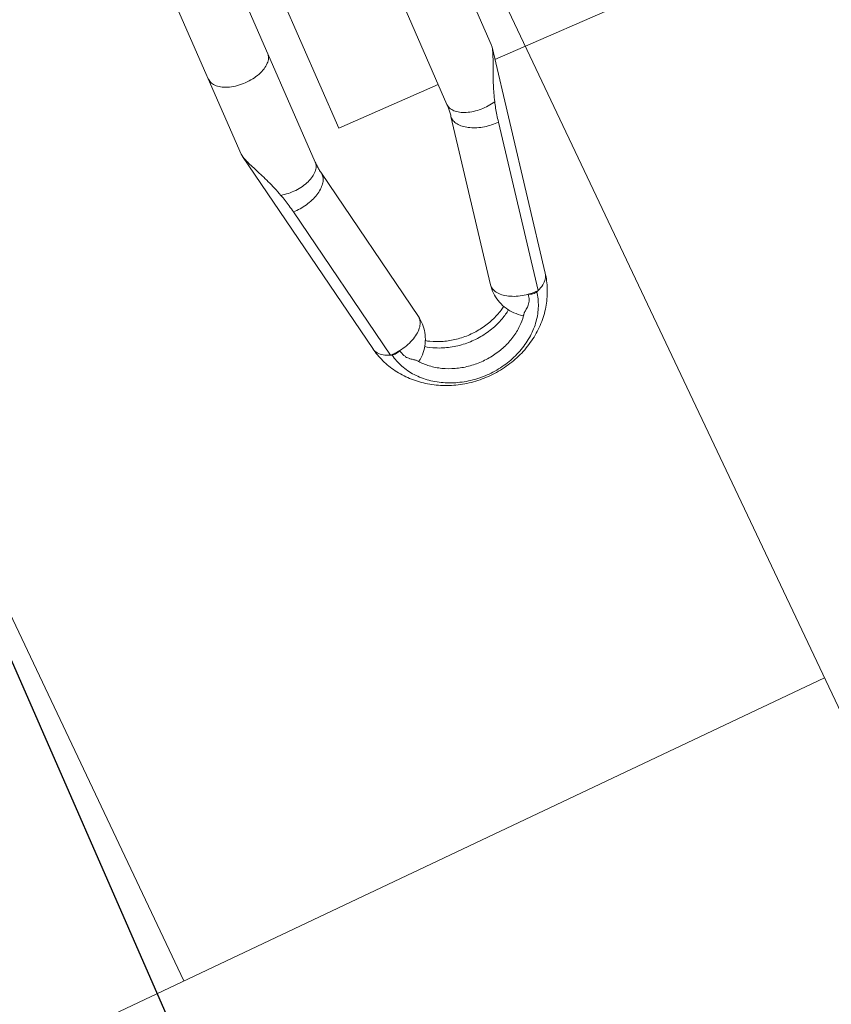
# Model space of a CAD drawing. Header units: metres. Extents: x 134157 to 138734, y 451157 to 455772.
# Tile 526 of 656: x 136621.737 to 136622.014, y 453802.396 to 453802.732. Entities that reach past the tile are written whole.
import ezdxf

# ---------------------------------------------------------------- set-up
doc = ezdxf.new("R2010")
doc.units = ezdxf.units.M
doc.layers.add('-DR-alg-hulplijnen', color=210, linetype='Continuous', plot=False)
doc.layers.add('-DR-nw-gr-arc-gras', color=7, linetype='Continuous', true_color=0xb5d5a4)
for name, color, linetype in [('-DR-nw-inr-fietsparkeren Tulip enkele beugel', 2, 'Continuous'), ('-DR-nw-maatvoering', 3, 'Continuous'), ('VELOPA-FIG25', 1, 'Continuous')]:
    doc.layers.add(name, color=color, linetype=linetype)
doc.layers.add('-DR-nw-vh-arc-sbs df bruinrood Broeder Alarmstraat', color=7, linetype='Continuous', lineweight=9, true_color=0xd8beb6)
doc.styles.add('2-5TXT', font='arial.ttf')
doc.styles.add('Drong', font='txt', dxfattribs={"height": 1.8})
doc.dimstyles.new('Drong', dxfattribs={"dimtxt": 1.8, "dimasz": 2.5, "dimexe": 0, "dimexo": 0, "dimgap": 0.9, "dimtad": 1, "dimzin": 0, "dimdsep": 46, "dimtxsty": 'Drong', "dimblk": 'dimblk-wit', "dimcen": 0, "dimse1": 1, "dimse2": 1, "dimclrd": 256, "dimclre": 1, "dimclrt": 7, "dimadec": 0, "dimazin": 0, "dimtfac": 1, "dimtmove": 0, "dimatfit": 3, "dimfxl": 1, "dimtolj": 1, "dimtzin": 0, "dimarcsym": 0})
doc.dimstyles.new('VELOPA-drukwerk', dxfattribs={"dimscale": 0, "dimtxt": 2.5, "dimasz": 2, "dimexe": 1, "dimexo": 1, "dimgap": 1, "dimtad": 1, "dimdec": 0, "dimdsep": 46, "dimtxsty": '2-5TXT', "dimcen": 8, "dimadec": 1, "dimazin": 0, "dimtfac": 1, "dimtdec": 0, "dimtmove": 0, "dimatfit": 3, "dimfxl": 1, "dimtolj": 1, "dimtzin": 0, "dimarcsym": 0})
pattern_1 = [(115.3356253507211, (136419.7180158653, 453326.2367068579), (-0.2236810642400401, -0.1059037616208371), [0.06, -0.187485]), (205.3356253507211, (136419.7180158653, 453326.2367068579), (0.1059037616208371, -0.22368106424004), [0.06, -0.187485])]

# ---------------------------------------------------------------- blocks, each defined once
blk = doc.blocks.new('*D482')
at = {"layer": '-DR-alg-hulplijnen', "color": 0, "lineweight": -2, "ltscale": 4, "transparency": 16777216}
for p, q in [((-1.268533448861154e-15, -770.7167233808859), (-1.92714493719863e-14, -1064.726652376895)), ((3625, -770.7167233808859), (3625, -1064.726652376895)), ((41.43344676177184, -1044.009928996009), (3583.566553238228, -1044.009928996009))]:
    blk.add_line(p, q, dxfattribs=at)
at = {"layer": '-DR-alg-hulplijnen', "color": 0, "ltscale": 4, "transparency": 16777216}
for points in [[(41.43344676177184, -1037.104354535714), (41.43344676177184, -1050.915503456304), (-1.800291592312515e-14, -1044.009928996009)], [(3583.566553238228, -1037.104354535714), (3583.566553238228, -1050.915503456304), (3625, -1044.009928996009)]]:
    blk.add_solid(points, dxfattribs=at)
at = {"layer": 'Defpoints', "color": 0, "ltscale": 4, "transparency": 16777216}
for p in [(0, -750), (3625, -750), (3625, -1044.009928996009)]:
    blk.add_point(p, dxfattribs=at)
at = {"layer": '-DR-alg-hulplijnen', "color": 0, "ltscale": 4, "transparency": 16777216, "insert": (1812.5, -996.8320429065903), "char_height": 51.79180845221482, "attachment_point": 5, "style": '2-5TXT'}
blk.add_mtext('\\A1;3625', dxfattribs=at)
blk = doc.blocks.new('*D481')
at = {"layer": '-DR-alg-hulplijnen', "color": 0, "lineweight": -2, "ltscale": 4, "transparency": 16777216}
for p, q in [((3645.716723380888, 3.331503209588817e-15), (4009.119275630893, 6.177109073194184e-14)), ((3988.402552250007, -41.4334467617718), (3988.402552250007, -708.5665532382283)), ((3645.716723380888, -750.0000000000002), (4009.119275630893, -750.0000000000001))]:
    blk.add_line(p, q, dxfattribs=at)
at = {"layer": '-DR-alg-hulplijnen', "color": 0, "ltscale": 4, "transparency": 16777216}
for points in [[(3981.496977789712, -41.43344676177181), (3995.308126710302, -41.4334467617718), (3988.402552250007, 5.843958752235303e-14)], [(3981.496977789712, -708.5665532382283), (3995.308126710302, -708.5665532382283), (3988.402552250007, -750.0000000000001)]]:
    blk.add_solid(points, dxfattribs=at)
at = {"layer": 'Defpoints', "color": 0, "ltscale": 4, "transparency": 16777216}
for p in [(3625.000000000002, 0), (3625.000000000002, -750.0000000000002), (3988.402552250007, -750.0000000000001)]:
    blk.add_point(p, dxfattribs=at)
at = {"layer": '-DR-alg-hulplijnen', "color": 0, "ltscale": 4, "transparency": 16777216, "insert": (3941.242330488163, -375.0000000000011), "char_height": 51.79180845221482, "attachment_point": 5, "rotation": 90, "style": '2-5TXT'}
blk.add_mtext('\\A1;750', dxfattribs=at)
blk = doc.blocks.new('dimblk-wit')
at = {"color": 7}
blk.add_line((2.842170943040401e-14, -0.3333333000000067), (-2.842170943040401e-14, 0.3333333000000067), dxfattribs=at)
blk.add_solid([(0, 0), (-0.7999999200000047, 0.1999999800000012), (-0.7999999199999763, -0.1999999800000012)], dxfattribs=at)
blk = doc.blocks.new('*D634')
at = {"layer": '-DR-nw-maatvoering', "lineweight": -2, "transparency": 16777216}
blk.add_line((136616.4696596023, 453791.6460135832), (136622.2968280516, 453806.2631956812), dxfattribs=at)
at = {"layer": 'Defpoints', "color": 0, "transparency": 16777216}
for p in [(136622.4819835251, 453806.7276496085), (136622.889603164, 453806.5651512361), (136616.6921237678, 453791.0190612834)]:
    blk.add_point(p, dxfattribs=at)
at = {"layer": '-DR-nw-maatvoering', "lineweight": -2, "transparency": 16777216, "xscale": 0.5, "yscale": 0.5, "zscale": 0.5}
for p, rotation in [((136622.481983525, 453806.7276496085), 68.26520454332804), ((136616.2845041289, 453791.1815596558), 248.2652045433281)]:
    blk.add_blockref('dimblk-wit', p, dxfattribs=dict(at, rotation=rotation))
at = {"layer": '-DR-nw-maatvoering', "color": 7, "transparency": 16777216, "insert": (136619.0454071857, 453799.089283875), "char_height": 0.36, "attachment_point": 5, "rotation": 68.26520454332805, "style": 'Drong'}
blk.add_mtext('\\A1;16.75', dxfattribs=at)
blk = doc.blocks.new('Fietsenrek Tulip enkel')
at = {"layer": '-DR-alg-hulplijnen', "ltscale": 4}
blk.add_line((1925, 0), (0, 0), dxfattribs=at)
at = {"layer": 'VELOPA-FIG25', "color": 252, "linetype": 'Continuous', "lineweight": 9}
for p, q in [((494.8371129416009, -140.9999999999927), (311.0747259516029, -140.9999999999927)), ((495.7262785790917, -141.0910967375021), (494.8371129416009, -140.9999999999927)), ((495.772689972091, -141.0990760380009), (573.5617494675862, -155.412532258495)), ((578.061183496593, -160.0371666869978), (520.0285534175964, -149.358961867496)), ((507.4947259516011, -162.9999999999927), (311.0747259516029, -162.9999999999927)), ((569.7877324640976, -174.0683839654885), (511.7551023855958, -163.3901791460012)), ((511.7551023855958, -163.3901791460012), (512.3705032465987, -163.4460002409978)), ((500.0747259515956, -174.9999999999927), (328.0747259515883, -174.9999999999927)), ((500.0747259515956, -174.9999999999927), (500.0747259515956, -211.9999729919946)), ((511.7551023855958, -211.6098208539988), (569.7877324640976, -200.931616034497)), ((311.0747259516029, -211.9999729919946), (507.4947259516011, -211.9999729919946)), ((511.7551023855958, -211.6098208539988), (512.3705032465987, -211.5539997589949)), ((520.0285534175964, -225.6410381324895), (578.061183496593, -214.962833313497)), ((495.7557838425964, -233.9040347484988), (573.5617494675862, -219.587467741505)), ((311.0747259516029, -233.9999729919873), (494.8372597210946, -233.9999729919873)), ((494.8372597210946, -233.9999729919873), (495.7291586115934, -233.9086769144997)), ((500.0747259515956, -233.1093344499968), (500.0747259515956, -344.8499999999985))]:
    blk.add_line(p, q, dxfattribs=at)
for points, start_tangent, end_tangent in [([(466.994016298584, -163), (468.5860438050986, -162.6251840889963), (470.0695772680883, -161.5262794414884), (471.3435163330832, -159.7781745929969), (472.3210441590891, -157.5), (472.9355438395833, -154.8470094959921), (473.1451382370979, -151.9999999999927), (472.9355438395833, -149.1529905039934), (472.3210441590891, -146.4999999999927), (471.3435163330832, -144.2218254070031), (470.0695772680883, -142.473720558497), (468.5860438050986, -141.3748159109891), (466.994016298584, -140.9999999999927)], (1, 0), (-1, 0)), ([(513.1607519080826, -147.7183760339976), (510.0422459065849, -146.6946697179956), (507.153079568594, -145.6307649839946), (504.4932891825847, -144.5501866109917), (502.0300367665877, -143.480861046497), (499.7637301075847, -142.4865463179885), (497.7815417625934, -141.6876164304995), (496.0994907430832, -141.1684539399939), (495.7265333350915, -141.0897224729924)], (-0.9553822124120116, 0.2953723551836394), (-0.9832483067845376, 0.1822711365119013)), ([(507.4947259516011, -163), (508.9946258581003, -162.6679655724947), (510.403976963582, -161.6919071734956), (511.6376968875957, -160.130749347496), (512.6213060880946, -158.0787390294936), (513.2954241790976, -155.6597558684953), (513.6193547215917, -153.0198336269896), (513.5735420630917, -150.3183441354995), (513.1607519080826, -147.7183760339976)], (1, 0), (-0.2299615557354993, 0.973199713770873)), ([(512.370503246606, -163.4460002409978), (513.8332429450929, -163.1500431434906), (515.2912186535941, -162.2782816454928), (516.6650685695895, -160.878168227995), (517.8800100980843, -159.0259150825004), (518.869910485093, -156.822345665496), (519.5808866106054, -154.3874065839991), (519.9742380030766, -151.8536385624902), (520.0285534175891, -149.358961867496)], (1, 0), (-0.04841406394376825, 0.9988273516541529)), ([(520.0285534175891, -149.358961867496), (517.6052190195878, -148.8716865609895), (515.3152293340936, -148.3272174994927), (513.1607519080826, -147.7183760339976)], (-0.9834894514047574, 0.1809654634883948), (-0.9553822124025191, 0.2953723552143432)), ([(573.5617138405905, -155.4127280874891), (573.7128661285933, -155.4431628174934), (575.4500885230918, -156.2476258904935), (576.9283822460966, -157.8094454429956), (578.061183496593, -160.0371666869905)], (0.9838505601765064, -0.1789918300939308), (0.3481890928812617, -0.9374243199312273)), ([(573.5617494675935, -219.5874677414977), (578.7706373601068, -218.0776590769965), (583.6881667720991, -215.5124794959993), (588.2215604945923, -211.8576967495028), (592.0143276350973, -207.3459410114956), (595.0129162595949, -202.0121346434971), (597.0151496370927, -196.1921108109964), (597.984348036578, -190.0517689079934), (597.892170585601, -183.8694163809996), (596.757943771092, -177.8318916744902), (594.6560760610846, -172.2159666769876), (591.6399866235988, -167.1248132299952), (587.9239800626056, -162.8540007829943), (583.523176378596, -159.3805036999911), (578.7266569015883, -156.9047444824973), (573.5617494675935, -155.412532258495)], (0.9834894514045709, 0.1809654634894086), (-0.9834894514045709, 0.1809654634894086)), ([(577.8828285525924, -163.5944361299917), (578.0581665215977, -161.7951034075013), (578.061183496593, -160.0371666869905)], (0.1429102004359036, 0.9897356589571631), (-0.04841406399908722, 0.9988273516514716)), ([(577.8828285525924, -163.5944361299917), (578.1861512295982, -162.8770445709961), (578.3573884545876, -162.0765153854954), (578.3780841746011, -161.2791146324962), (578.2446153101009, -160.5658552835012)], (0.4845798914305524, 0.8747470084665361), (-0.3077783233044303, 0.9514580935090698)), ([(578.2446153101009, -160.5658552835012), (578.1548630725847, -160.2980427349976), (578.061183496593, -160.0371666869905)], (-0.3077783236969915, 0.9514580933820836), (-0.3481890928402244, 0.9374243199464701)), ([(578.2446153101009, -214.4341447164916), (583.0011780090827, -212.9043890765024), (587.3700303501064, -210.1679985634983), (591.143664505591, -206.3549437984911), (594.1428437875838, -201.6463338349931), (596.2251158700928, -196.2658140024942), (597.2915788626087, -190.4689434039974), (597.2915788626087, -184.5310565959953), (596.2251158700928, -178.7341859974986), (594.1428437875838, -173.3536661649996), (591.143664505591, -168.6450562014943), (587.3700303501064, -164.8320014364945), (583.0011780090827, -162.0956109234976), (578.2446153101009, -160.5658552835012)], (0.9834894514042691, 0.1809654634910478), (-0.9834894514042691, 0.1809654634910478)), ([(511.7551023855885, -163.3901791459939), (510.3443160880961, -163.1741171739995), (508.922379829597, -163.0436381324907), (507.4947259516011, -163)], (-0.9834894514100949, 0.1809654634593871), (-1, 0)), ([(577.8828285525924, -163.5944361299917), (577.2849133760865, -166.3407292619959), (576.3266383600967, -168.8847591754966), (575.0707194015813, -171.0600332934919), (573.5993227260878, -172.72422531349), (572.0088353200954, -173.768359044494), (570.4029777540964, -174.1242050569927), (569.7881758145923, -174.0660051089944)], (-0.1429101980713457, -0.9897356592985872), (-0.9830726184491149, 0.1832163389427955)), ([(581.3055040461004, -165.1294488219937), (581.2596432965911, -165.0871941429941), (580.5832160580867, -164.5618098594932), (579.7776140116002, -164.1331376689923), (578.861981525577, -163.8170787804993), (577.8828285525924, -163.5944361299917)], (-0.7317919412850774, 0.6815281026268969), (-0.9834894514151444, 0.1809654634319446)), ([(581.7429735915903, -165.579241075), (581.3055040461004, -165.1294488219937)], (-0.6639546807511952, 0.7477728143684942), (-0.7317919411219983, 0.6815281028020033)), ([(583.3163983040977, -167.5550836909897), (583.3107844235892, -167.5510886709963), (583.0006612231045, -167.2355749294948), (582.6643575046, -166.7823136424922), (582.2783152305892, -166.2445987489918), (581.8175673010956, -165.6645055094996), (581.7429735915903, -165.579241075)], (-0.816839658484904, 0.576864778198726), (-0.6639546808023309, 0.7477728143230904)), ([(583.8994268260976, -167.9998713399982), (583.680129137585, -167.828367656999), (583.3163900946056, -167.5552250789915)], (-0.7831416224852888, 0.6218433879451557), (-0.8069365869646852, 0.5906380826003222)), ([(569.7877324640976, -174.0683839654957), (572.74650692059, -174.2877739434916), (575.6955799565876, -173.8647761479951), (578.5244736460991, -172.8009716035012), (581.0982246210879, -171.1255928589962), (583.3039738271, -168.8824958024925), (583.9188253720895, -168.0466727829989)], (0.9834894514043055, -0.1809654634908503), (0.5641571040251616, 0.8256674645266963)), ([(583.8995416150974, -207.0000360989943), (586.6723694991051, -204.3154133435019), (589.1502162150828, -200.7668309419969), (591.0006356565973, -196.6789411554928), (592.1475709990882, -192.2146738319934), (592.5417483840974, -187.5510255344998), (592.16362860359, -182.8813609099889), (591.0284676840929, -178.4008529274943), (589.1822902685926, -174.2899318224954), (586.7002369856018, -170.7172589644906), (583.8994268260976, -167.9998713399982)], (0.7831353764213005, 0.6218512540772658), (-0.7831416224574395, 0.621843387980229)), ([(578.2560795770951, -202.1207758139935), (579.0847439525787, -200.7668309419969), (580.9351633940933, -196.6789411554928), (582.0820987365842, -192.2146738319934), (582.4762761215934, -187.5510255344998), (582.098156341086, -182.8813609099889), (580.9629954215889, -178.4008529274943), (579.1168180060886, -174.2899318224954), (578.2557944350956, -172.8787873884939)], (0.5507126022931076, 0.834694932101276), (-0.5507311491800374, 0.834682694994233)), ([(579.9956035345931, -203.1606989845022), (581.9342555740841, -199.9058249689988), (583.7395385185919, -195.1817957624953), (584.6636466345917, -190.1008767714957), (584.6636466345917, -184.8991232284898), (583.7395385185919, -179.8182042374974), (581.9342555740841, -175.0941750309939), (579.9956035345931, -171.8393010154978)], (0.5773998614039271, 0.8164615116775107), (-0.5773998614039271, 0.8164615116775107)), ([(569.7877324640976, -200.9316160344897), (572.74650692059, -200.7122260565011), (575.6955799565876, -201.1352238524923), (578.5244736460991, -202.1990283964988), (581.0982246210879, -203.8744071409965), (583.3039738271, -206.117504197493), (583.917779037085, -206.9517960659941)], (0.9834894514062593, 0.1809654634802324), (0.5642593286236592, -0.8255976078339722)), ([(569.7881761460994, -200.9339966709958), (570.4031333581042, -200.8757949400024), (570.4376453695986, -200.8758824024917)], (0.9830726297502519, 0.1832162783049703), (0.9999700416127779, -0.007740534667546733)), ([(570.4376453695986, -200.8758824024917), (572.008766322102, -201.2316107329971), (573.5993205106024, -202.2757727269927), (575.0707066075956, -203.9399486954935), (576.3266339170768, -206.1152313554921), (577.2849118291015, -208.6592654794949), (577.8828285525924, -211.4055638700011)], (0.9999700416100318, -0.007740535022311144), (0.1429101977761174, -0.9897356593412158)), ([(581.7614555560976, -209.3998654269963), (581.8226206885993, -209.3296260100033), (582.2868631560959, -208.743856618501), (582.6730661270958, -208.2054200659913), (583.0086431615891, -207.7546029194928), (583.3163857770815, -207.4447451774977)], (0.6612121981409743, 0.7501989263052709), (0.8176137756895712, 0.5757670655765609)), ([(583.3163898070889, -207.4447759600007), (583.6631090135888, -207.1847250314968), (583.8995416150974, -207.0000360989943)], (0.8069358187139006, 0.5906391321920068), (0.7831353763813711, 0.6218512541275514)), ([(577.8828285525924, -211.4055638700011), (578.8483278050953, -211.1866933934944), (579.7620077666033, -210.8735213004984), (580.5740716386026, -210.4441363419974), (581.2582947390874, -209.9140350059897), (581.3048289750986, -209.8711807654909)], (0.9834894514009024, 0.1809654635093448), (0.7319026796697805, 0.6814091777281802)), ([(577.8828285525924, -211.4055638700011), (578.1861512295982, -212.1229554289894), (578.3573884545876, -212.9234846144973), (578.3780841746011, -213.7208853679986), (578.2446153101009, -214.4341447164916)], (0.4845798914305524, -0.8747470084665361), (-0.3077783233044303, -0.9514580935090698)), ([(577.8828285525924, -211.4055638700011), (578.0581665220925, -213.2048965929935), (578.061183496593, -214.962833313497)], (0.1429102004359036, -0.9897356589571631), (-0.04841406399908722, -0.9988273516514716)), ([(581.3048289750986, -209.8711807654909), (581.7614555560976, -209.3998654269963)], (0.7319026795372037, 0.6814091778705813), (0.661212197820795, 0.7501989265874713)), ([(507.4947259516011, -211.9999729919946), (508.9946258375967, -212.3320074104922), (510.4039769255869, -213.3080657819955), (511.6376968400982, -214.8692235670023), (512.6213060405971, -216.9212338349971), (513.2954241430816, -219.3402169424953), (513.6193547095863, -221.9801391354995), (513.5735420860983, -224.6816285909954), (513.1609006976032, -227.2815920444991)], (1, 0), (-0.2298794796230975, -0.9732191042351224)), ([(507.4950211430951, -211.9999729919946), (508.9224544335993, -211.9563453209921), (510.3443704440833, -211.8258731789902), (511.7551023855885, -211.6098208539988)], (1, 1.038950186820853e-08), (0.9834894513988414, 0.1809654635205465)), ([(512.370503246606, -211.5539997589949), (513.8332429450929, -211.8499568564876), (515.2912186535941, -212.7217183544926), (516.6650685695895, -214.1218317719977), (517.8800100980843, -215.9740849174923), (518.869910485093, -218.1776543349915), (519.5808866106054, -220.6125934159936), (519.9742380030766, -223.1463614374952), (520.0285534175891, -225.6410381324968)], (1, 0), (-0.04841406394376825, -0.9988273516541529)), ([(578.2446153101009, -214.4341447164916), (578.1548630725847, -214.7019572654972), (578.061183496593, -214.962833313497)], (-0.3077783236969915, -0.9514580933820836), (-0.3481890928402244, -0.9374243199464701)), ([(578.061183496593, -214.962833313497), (576.9283822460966, -217.1905545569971), (575.4500885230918, -218.7523741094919), (573.7128661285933, -219.556837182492), (573.5617138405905, -219.5872719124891)], (-0.3481890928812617, -0.9374243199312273), (-0.9838505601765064, -0.1789918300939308)), ([(495.7292658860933, -233.9092552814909), (495.9427061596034, -233.8665142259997), (497.3783835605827, -233.4555993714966), (499.0630185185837, -232.8091236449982), (500.9861600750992, -231.9804818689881), (503.099138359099, -231.0494096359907), (505.3447052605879, -230.0939968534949), (507.7623714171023, -229.1352099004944), (510.3685579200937, -228.1923988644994), (513.1609006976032, -227.2815920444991)], (0.9832304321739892, 0.1823675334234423), (0.9553821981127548, 0.2953724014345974)), ([(513.1609215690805, -227.2815860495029), (515.3153771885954, -226.6727519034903), (517.6052933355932, -226.1282990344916), (520.0285534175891, -225.6410381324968)], (0.9553816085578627, 0.2953743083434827), (0.9834894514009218, 0.1809654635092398))]:
    blk.add_spline(points, degree=3, dxfattribs=dict(at, start_tangent=start_tangent, end_tangent=end_tangent))
at = {"layer": '-DR-alg-hulplijnen', "ltscale": 4}
dim = blk.add_linear_dim(base=(3988.402552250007, -750.0000000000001), p1=(3625, 0), p2=(3625, -750), angle=90, dimstyle='VELOPA-drukwerk', override={"dimscale": 20.71672338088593}, dxfattribs=at)
dim.commit()
dim.dimension.update_dxf_attribs({"geometry": '*D481', "text_midpoint": (3941.242330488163, -375.0000000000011)})
dim = blk.add_linear_dim(base=(3625, -1044.009928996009), p1=(0, -750), p2=(3625, -750), dimstyle='VELOPA-drukwerk', override={"dimscale": 20.71672338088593}, dxfattribs=at)
dim.commit()
dim.dimension.update_dxf_attribs({"geometry": '*D482', "text_midpoint": (1812.5, -996.8320429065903)})

msp = doc.modelspace()

# ---------------------------------------------------------------- hatches: boundary and pattern name
at = {"layer": '-DR-nw-gr-arc-gras', "transparency": 33554687}
h = msp.add_hatch(dxfattribs=at)
h.set_pattern_fill('AGR-BOLLEN', color=256, scale=0.1, pattern_type=2)
h.set_pattern_definition(pattern_1)
edge = h.paths.add_edge_path()
edge.add_arc((-7000776.809524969, 3043164.567559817), 7592527.997363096, 340.0567505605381, 340.0572256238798)
edge.add_line((136455.7815594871, 453494.2542758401), (136455.1236032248, 453494.4934109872))
edge.add_arc((380495.2223584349, 364992.5484406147), 259592.3035530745, 160.0666568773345, 160.0804453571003)
edge.add_line((136433.832290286, 453435.7615323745), (136433.813485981, 453435.768343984))
edge.add_line((136433.813485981, 453435.768343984), (136432.1794965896, 453431.2550945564))
edge.add_line((136432.1794965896, 453431.2550945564), (136432.198303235, 453431.2482893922))
edge.add_line((136432.198303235, 453431.2482893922), (136431.6776287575, 453429.8696050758))
edge.add_line((136431.6776287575, 453429.8696050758), (136432.3363505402, 453429.6312341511))
edge.add_line((136432.3363505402, 453429.6312341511), (136434.3092713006, 453435.0765756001))
h = msp.add_hatch(dxfattribs=at)
h.set_pattern_fill('AGR-BOLLEN', color=256, scale=0.1, pattern_type=2)
h.set_pattern_definition(pattern_1)
edge = h.paths.add_edge_path()
edge.add_line((136644.2753070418, 454017.4218487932), (136643.9350728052, 454016.4814706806))
edge.add_line((136643.9350728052, 454016.4814706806), (136643.8839339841, 454016.3403207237))
edge.add_line((136643.8839339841, 454016.3403207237), (136644.542212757, 454016.1016536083))
edge.add_arc((1711333.983143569, -116117.4265426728), 1674723.581774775, 160.0956720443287, 160.096657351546, ccw=False)
edge.add_line((136654.3469492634, 454043.1812754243), (136653.6888597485, 454043.419891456))
edge.add_line((136653.6888597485, 454043.419891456), (136653.6378049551, 454043.2789838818))
edge.add_line((136653.6378049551, 454043.2789838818), (136653.2975354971, 454042.3386559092))
edge.add_line((136653.2975354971, 454042.3386559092), (136644.2753070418, 454017.4218487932))
at = {"layer": '-DR-nw-vh-arc-sbs df bruinrood Broeder Alarmstraat', "transparency": 33554687}
h = msp.add_hatch(dxfattribs=at)
h.set_pattern_fill('AVH-SBS_DIKFORMAAT_KEPER', color=256, scale=3.5, angle=45, pattern_type=2)
h.set_pattern_definition([(115.3356253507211, (136419.7180158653, 453326.2367068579), (-0.321614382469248, 0.1149290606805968), [0.9660000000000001, -0.483]), (25.33562535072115, (136419.0632007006, 453325.9266788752), (-0.321614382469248, 0.1149290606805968), [0.966, -0.483]), (115.3356253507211, (136419.3505233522, 453326.7307148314), (-0.321614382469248, 0.1149290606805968), [0, -1.449]), (115.3356253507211, (136419.3389369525, 453326.1908287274), (-0.321614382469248, 0.1149290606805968), [0, -1.449])])
h.paths.add_polyline_path([(136622.8075498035, 453806.5944730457), (136616.6100704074, 453791.048383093), (136618.5044023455, 453790.3142710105), (136624.631343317, 453805.9024352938)])

# ---------------------------------------------------------------- block references
at = {"layer": '-DR-nw-inr-fietsparkeren Tulip enkele beugel', "xscale": -0.001, "yscale": 0.001, "zscale": 0.001, "rotation": 113.6629406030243}
for p in [(136622.6375642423, 453806.0609960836), (136622.2515752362, 453805.0728744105), (136621.8679794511, 453804.0783946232), (136621.4848570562, 453803.0826029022), (136621.1029144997, 453802.0889609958)]:
    msp.add_blockref('Fietsenrek Tulip enkel', p, dxfattribs=at)

# ---------------------------------------------------------------- dimensions: what is measured, and where the dimension line sits
at = {"layer": '-DR-nw-maatvoering'}
dim = msp.add_aligned_dim(p1=(136616.6921237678, 453791.0190612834), p2=(136622.889603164, 453806.5651512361), distance=0.4388160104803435, dimstyle='Drong', override={"dimrnd": 0.05, "dimtfill": 0}, dxfattribs=at)
dim.commit()
dim.dimension.update_dxf_attribs({"geometry": '*D634', "text_midpoint": (136619.0454071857, 453799.089283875)})

doc.saveas('drawing.dxf')
